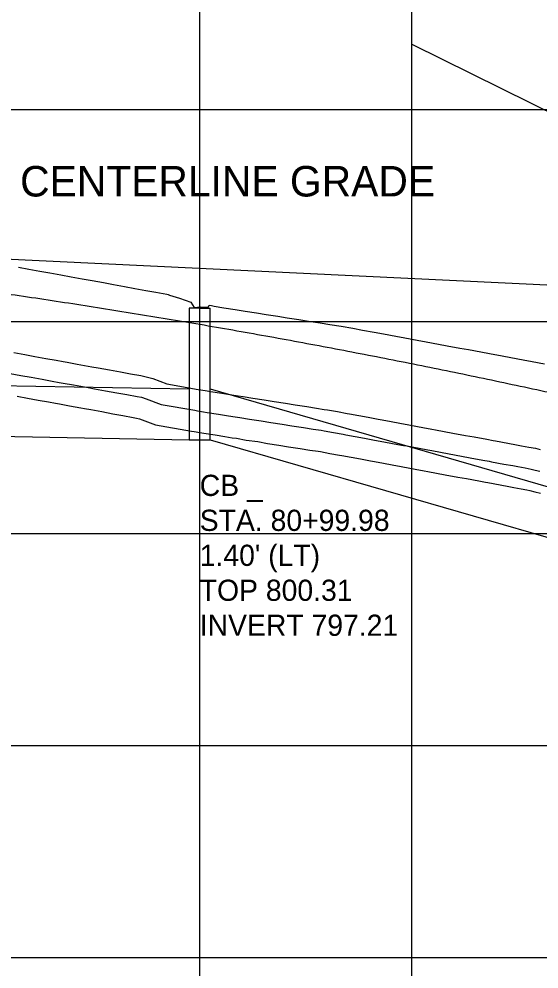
# Model space of a CAD drawing. Extents: x -7164 to 2214450, y -19642 to 253469.
# Drawn here: x 2057.4 to 2180, y -1652.8 to -1428.6 of the extents above; entities that cross this region are included whole.
import ezdxf

# ---------------------------------------------------------------- set-up
doc = ezdxf.new("R2010")
doc.units = 0
for name, color, linetype in [('DESIGN - PROFILE - Proposed', 7, 'Continuous'), ('DESIGN - PROFILE - Proposed Text', 7, 'Continuous'), ('DESIGN - SHEET - Light Grid', 7, 'Continuous'), ('SURVEY - PROFILE - Drainage - Storm Sewer', 7, 'Continuous'), ('SURVEY - PROFILE - Drainage - Storm Sewer Text', 7, 'Continuous'), ('SURVEY - PROFILE - Ground Line with Text', 7, 'Continuous'), ('SURVEY - PROFILE - Utilities - Cable with Text', 7, 'Continuous'), ('SURVEY - PROFILE - Utilities - Electric with Text', 7, 'Continuous'), ('XTREE', 7, 'Continuous')]:
    doc.layers.add(name, color=color, linetype=linetype)

msp = doc.modelspace()

# ---------------------------------------------------------------- linework, layer by layer
at = {"layer": 'DESIGN - PROFILE - Proposed'}
msp.add_spline([(1885.96, -1477.23), (1901.46, -1478.04), (1916.96, -1478.98), (1932.46, -1480.07), (1947.96, -1481.29), (1963.46, -1482.65), (1978.96, -1484.15), (1994.46, -1485.79), (2009.96, -1487.57), (2025.46, -1489.49), (2040.96, -1491.54), (2056.46, -1493.73), (2071.96, -1496.07), (2087.46, -1498.54), (2102.96, -1501.15), (2118.46, -1503.9), (2133.96, -1506.79), (2149.46, -1509.81), (2164.96, -1512.98), (2180.46, -1516.28), (2195.96, -1519.72), (2211.46, -1523.3), (2226.96, -1527.02), (2242.46, -1530.88), (2257.96, -1534.88), (2273.46, -1539.01), (2288.96, -1543.29), (2304.46, -1547.7), (2319.96, -1552.25), (2335.46, -1556.94), (2350.96, -1561.77), (2366.46, -1566.74), (2381.96, -1571.85), (2397.46, -1577.09), (2412.96, -1582.48), (2428.46, -1588), (2443.96, -1593.66), (2459.46, -1599.46), (2474.96, -1605.4), (2490.46, -1611.48), (2505.96, -1617.69), (2521.46, -1624.05), (2536.96, -1630.54), (2552.46, -1637.18), (2567.96, -1643.95), (2583.46, -1650.86), (2598.96, -1657.9), (2614.46, -1665.09), (2629.96, -1672.42), (2645.46, -1679.88), (2660.96, -1687.48)], degree=3, dxfattribs=at)
msp.add_spline([(1885.96, -1477.23), (1901.46, -1478.04), (1916.96, -1478.98), (1932.46, -1480.07), (1947.96, -1481.29), (1963.46, -1482.65), (1978.96, -1484.15), (1994.46, -1485.79), (2009.96, -1487.57), (2025.46, -1489.49), (2040.96, -1491.54), (2056.46, -1493.73), (2071.96, -1496.07), (2087.46, -1498.54), (2102.96, -1501.15), (2118.46, -1503.9), (2133.96, -1506.79), (2149.46, -1509.81), (2164.96, -1512.98), (2180.46, -1516.28), (2195.96, -1519.72), (2211.46, -1523.3), (2226.96, -1527.02), (2242.46, -1530.88), (2257.96, -1534.88), (2273.46, -1539.01), (2288.96, -1543.29), (2304.46, -1547.7), (2319.96, -1552.25), (2335.46, -1556.94), (2350.96, -1561.77), (2366.46, -1566.74), (2381.96, -1571.85), (2397.46, -1577.09), (2412.96, -1582.48), (2428.46, -1588), (2443.96, -1593.66), (2459.46, -1599.46), (2474.96, -1605.4), (2490.46, -1611.48), (2505.96, -1617.69), (2521.46, -1624.05), (2536.96, -1630.54), (2552.46, -1637.18), (2567.96, -1643.95), (2583.46, -1650.86), (2598.96, -1657.9), (2614.46, -1665.09), (2629.96, -1672.42), (2645.46, -1679.88), (2660.96, -1687.48)], degree=3, dxfattribs=at)
at = {"layer": 'DESIGN - PROFILE - Proposed Text'}
msp.add_line((1885.96, -1477.23), (2267.47, -1495.39), dxfattribs=at)
msp.add_line((1885.96, -1477.23), (2267.47, -1495.39), dxfattribs=at)
at = {"layer": 'DESIGN - SHEET - Light Grid'}
for p, q in [((2100, -3000), (2100, -1000)), ((2100, -3000), (2100, -1000)), ((2150, -3000), (2150, -1000)), ((2150, -3000), (2150, -1000)), ((0, -1450), (12400, -1450)), ((0, -1450), (12400, -1450)), ((0, -1500), (12400, -1500)), ((0, -1500), (12400, -1500)), ((0, -1550), (12400, -1550)), ((0, -1550), (12400, -1550)), ((0, -1600), (12400, -1600)), ((0, -1600), (12400, -1600)), ((0, -1650), (12400, -1650)), ((0, -1650), (12400, -1650))]:
    msp.add_line(p, q, dxfattribs=at)
at = {"layer": 'SURVEY - PROFILE - Drainage - Storm Sewer'}
for p, q in [((2099.98, -1496.88), (2097.48, -1496.88)), ((2097.48, -1496.88), (2097.48, -1527.9)), ((2099.98, -1496.88), (2097.48, -1496.88)), ((2097.48, -1496.88), (2097.48, -1527.9)), ((2099.98, -1496.88), (2102.48, -1496.88)), ((2099.98, -1496.88), (2102.48, -1496.88)), ((2102.48, -1527.9), (2102.48, -1496.88)), ((2102.48, -1527.9), (2102.48, -1496.88)), ((1504.24, -1504.8), (2097.49, -1515.9)), ((1504.24, -1504.8), (2097.49, -1515.9)), ((1504.24, -1516.8), (2097.49, -1527.9)), ((1504.24, -1516.8), (2097.49, -1527.9)), ((2102.49, -1515.9), (2548.32, -1645)), ((2102.49, -1515.9), (2548.32, -1645)), ((2097.48, -1527.9), (2102.48, -1527.9)), ((2097.48, -1527.9), (2102.48, -1527.9)), ((2102.49, -1527.9), (2548.32, -1657)), ((2102.49, -1527.9), (2548.32, -1657))]:
    msp.add_line(p, q, dxfattribs=at)
at = {"layer": 'SURVEY - PROFILE - Ground Line with Text'}
msp.add_lwpolyline([(2057.26, -1487.21), (2059.68, -1487.65), (2062.25, -1488.11), (2064.66, -1488.54), (2067.25, -1489.02), (2069.64, -1489.45), (2072.25, -1489.93), (2074.63, -1490.35), (2077.25, -1490.83), (2079.63, -1491.26), (2082.25, -1491.74), (2084.64, -1492.18), (2087.25, -1492.66), (2089.66, -1493.09), (2092.25, -1493.57), (2092.56, -1493.66), (2092.88, -1493.78), (2095.25, -1494.46), (2097.88, -1495.46), (2098.26, -1496.05), (2098.68, -1496.67), (2100.16, -1496.56), (2101.81, -1496.64), (2102.04, -1496.51), (2102.25, -1496.16), (2102.78, -1496.25), (2103.38, -1496.34), (2105.69, -1496.74), (2108.38, -1497.13), (2110.67, -1497.53), (2113.38, -1497.92), (2115.66, -1498.32), (2118.38, -1498.71), (2120.65, -1499.11), (2123.38, -1499.5), (2125.66, -1499.9), (2128.38, -1500.29), (2130.67, -1500.69), (2133.38, -1501.09), (2136.12, -1501.59), (2138.38, -1502.01), (2141.17, -1502.53), (2143.38, -1502.93), (2146.22, -1503.46), (2148.38, -1503.86), (2151.26, -1504.39), (2153.38, -1504.78), (2156.3, -1505.32), (2158.38, -1505.71), (2161.32, -1506.25), (2163.38, -1506.63), (2166.33, -1507.18), (2168.38, -1507.56), (2171.34, -1508.11), (2173.38, -1508.49), (2176.33, -1509.04), (2178.38, -1509.41), (2181.32, -1509.96)], dxfattribs=at)
msp.add_lwpolyline([(2057.26, -1487.21), (2059.68, -1487.65), (2062.25, -1488.11), (2064.66, -1488.54), (2067.25, -1489.02), (2069.64, -1489.45), (2072.25, -1489.93), (2074.63, -1490.35), (2077.25, -1490.83), (2079.63, -1491.26), (2082.25, -1491.74), (2084.64, -1492.18), (2087.25, -1492.66), (2089.66, -1493.09), (2092.25, -1493.57), (2092.56, -1493.66), (2092.88, -1493.78), (2095.25, -1494.46), (2097.88, -1495.46), (2098.26, -1496.05), (2098.68, -1496.67), (2100.16, -1496.56), (2101.81, -1496.64), (2102.04, -1496.51), (2102.25, -1496.16), (2102.78, -1496.25), (2103.38, -1496.34), (2105.69, -1496.74), (2108.38, -1497.13), (2110.67, -1497.53), (2113.38, -1497.92), (2115.66, -1498.32), (2118.38, -1498.71), (2120.65, -1499.11), (2123.38, -1499.5), (2125.66, -1499.9), (2128.38, -1500.29), (2130.67, -1500.69), (2133.38, -1501.09), (2136.12, -1501.59), (2138.38, -1502.01), (2141.17, -1502.53), (2143.38, -1502.93), (2146.22, -1503.46), (2148.38, -1503.86), (2151.26, -1504.39), (2153.38, -1504.78), (2156.3, -1505.32), (2158.38, -1505.71), (2161.32, -1506.25), (2163.38, -1506.63), (2166.33, -1507.18), (2168.38, -1507.56), (2171.34, -1508.11), (2173.38, -1508.49), (2176.33, -1509.04), (2178.38, -1509.41), (2181.32, -1509.96)], dxfattribs=at)
at = {"layer": 'SURVEY - PROFILE - Utilities - Cable with Text'}
msp.add_lwpolyline([(2056.92, -1517.64), (2059.32, -1518.07), (2061.91, -1518.54), (2064.3, -1518.97), (2065.96, -1519.27), (2066.9, -1519.44), (2069.28, -1519.88), (2071.9, -1520.35), (2072.79, -1520.51), (2074.27, -1520.78), (2076.88, -1521.26), (2079.5, -1521.74), (2081.87, -1522.17), (2084.29, -1522.61), (2085.1, -1522.76), (2085.79, -1522.95), (2089.56, -1524.39), (2098.04, -1525.88), (2098.64, -1525.96), (2100.01, -1526.2), (2100.97, -1526.37), (2103.65, -1526.76), (2105.95, -1527.16), (2107.66, -1527.41), (2108.66, -1527.55), (2110.95, -1527.95), (2113.66, -1528.34), (2115.94, -1528.74), (2118.66, -1529.13), (2120.94, -1529.53), (2123.66, -1529.92), (2125.96, -1530.32), (2127.95, -1530.61), (2128.5, -1530.69), (2130.68, -1531.1), (2132.95, -1531.51), (2133.53, -1531.62), (2135.73, -1532.03), (2137.94, -1532.43), (2140.29, -1532.87), (2140.77, -1532.96), (2142.94, -1533.36), (2145.81, -1533.89), (2147.13, -1534.13), (2147.93, -1534.28), (2150.84, -1534.82), (2152.93, -1535.21), (2153.81, -1535.37), (2155.86, -1535.75), (2157.92, -1536.13), (2160.87, -1536.68), (2162.92, -1537.06), (2165.87, -1537.61), (2167.41, -1537.89), (2167.92, -1537.98), (2170.86, -1538.53), (2172.91, -1538.91), (2174.09, -1539.13), (2175.85, -1539.46), (2177.13, -1539.7), (2177.89, -1539.88), (2179.01, -1540.16), (2180.36, -1540.5)], dxfattribs=at)
msp.add_lwpolyline([(2056.92, -1517.64), (2059.32, -1518.07), (2061.91, -1518.54), (2064.3, -1518.97), (2065.96, -1519.27), (2066.9, -1519.44), (2069.28, -1519.88), (2071.9, -1520.35), (2072.79, -1520.51), (2074.27, -1520.78), (2076.88, -1521.26), (2079.5, -1521.74), (2081.87, -1522.17), (2084.29, -1522.61), (2085.1, -1522.76), (2085.79, -1522.95), (2089.56, -1524.39), (2098.04, -1525.88), (2098.64, -1525.96), (2100.01, -1526.2), (2100.97, -1526.37), (2103.65, -1526.76), (2105.95, -1527.16), (2107.66, -1527.41), (2108.66, -1527.55), (2110.95, -1527.95), (2113.66, -1528.34), (2115.94, -1528.74), (2118.66, -1529.13), (2120.94, -1529.53), (2123.66, -1529.92), (2125.96, -1530.32), (2127.95, -1530.61), (2128.5, -1530.69), (2130.68, -1531.1), (2132.95, -1531.51), (2133.53, -1531.62), (2135.73, -1532.03), (2137.94, -1532.43), (2140.29, -1532.87), (2140.77, -1532.96), (2142.94, -1533.36), (2145.81, -1533.89), (2147.13, -1534.13), (2147.93, -1534.28), (2150.84, -1534.82), (2152.93, -1535.21), (2153.81, -1535.37), (2155.86, -1535.75), (2157.92, -1536.13), (2160.87, -1536.68), (2162.92, -1537.06), (2165.87, -1537.61), (2167.41, -1537.89), (2167.92, -1537.98), (2170.86, -1538.53), (2172.91, -1538.91), (2174.09, -1539.13), (2175.85, -1539.46), (2177.13, -1539.7), (2177.89, -1539.88), (2179.01, -1540.16), (2180.36, -1540.5)], dxfattribs=at)
at = {"layer": 'SURVEY - PROFILE - Utilities - Electric with Text'}
for points in [[(2056.14, -1507.33), (2058.7, -1507.8), (2061.11, -1508.23), (2063.69, -1508.7), (2066.09, -1509.13), (2067.76, -1509.44), (2068.68, -1509.61), (2071.07, -1510.04), (2073.68, -1510.51), (2074.57, -1510.67), (2076.06, -1510.94), (2078.67, -1511.42), (2081.3, -1511.9), (2083.67, -1512.33), (2086.08, -1512.77), (2087.39, -1513.01), (2088.95, -1513.46), (2092.23, -1514.71), (2099.62, -1516), (2100.22, -1516.09), (2101.73, -1516.35), (2102.55, -1516.5), (2105.23, -1516.88), (2107.53, -1517.29), (2109.09, -1517.51), (2110.23, -1517.68), (2112.52, -1518.08), (2115.23, -1518.47), (2117.52, -1518.87), (2120.23, -1519.26), (2122.52, -1519.66), (2125.23, -1520.05), (2127.53, -1520.45), (2129.38, -1520.72), (2130.13, -1520.82), (2132.49, -1521.26), (2134.76, -1521.68), (2135.35, -1521.79), (2137.54, -1522.2), (2139.76, -1522.6), (2142.11, -1523.04), (2142.59, -1523.13), (2144.75, -1523.52), (2147.63, -1524.06), (2148.93, -1524.3), (2149.75, -1524.45), (2152.66, -1524.99), (2154.75, -1525.37), (2155.64, -1525.54), (2157.68, -1525.92), (2159.74, -1526.3), (2162.69, -1526.85), (2164.74, -1527.22), (2167.69, -1527.78), (2169.22, -1528.06), (2169.74, -1528.15), (2172.68, -1528.7), (2174.74, -1529.08), (2175.93, -1529.3), (2177.67, -1529.63), (2179.22, -1529.91), (2180.29, -1530.17)], [(2056.14, -1507.33), (2058.7, -1507.8), (2061.11, -1508.23), (2063.69, -1508.7), (2066.09, -1509.13), (2067.76, -1509.44), (2068.68, -1509.61), (2071.07, -1510.04), (2073.68, -1510.51), (2074.57, -1510.67), (2076.06, -1510.94), (2078.67, -1511.42), (2081.3, -1511.9), (2083.67, -1512.33), (2086.08, -1512.77), (2087.39, -1513.01), (2088.95, -1513.46), (2092.23, -1514.71), (2099.62, -1516), (2100.22, -1516.09), (2101.73, -1516.35), (2102.55, -1516.5), (2105.23, -1516.88), (2107.53, -1517.29), (2109.09, -1517.51), (2110.23, -1517.68), (2112.52, -1518.08), (2115.23, -1518.47), (2117.52, -1518.87), (2120.23, -1519.26), (2122.52, -1519.66), (2125.23, -1520.05), (2127.53, -1520.45), (2129.38, -1520.72), (2130.13, -1520.82), (2132.49, -1521.26), (2134.76, -1521.68), (2135.35, -1521.79), (2137.54, -1522.2), (2139.76, -1522.6), (2142.11, -1523.04), (2142.59, -1523.13), (2144.75, -1523.52), (2147.63, -1524.06), (2148.93, -1524.3), (2149.75, -1524.45), (2152.66, -1524.99), (2154.75, -1525.37), (2155.64, -1525.54), (2157.68, -1525.92), (2159.74, -1526.3), (2162.69, -1526.85), (2164.74, -1527.22), (2167.69, -1527.78), (2169.22, -1528.06), (2169.74, -1528.15), (2172.68, -1528.7), (2174.74, -1529.08), (2175.93, -1529.3), (2177.67, -1529.63), (2179.22, -1529.91), (2180.29, -1530.17)], [(2055.25, -1512.25), (2057.81, -1512.72), (2060.22, -1513.15), (2062.8, -1513.62), (2065.19, -1514.05), (2066.86, -1514.35), (2067.79, -1514.53), (2070.18, -1514.96), (2072.79, -1515.43), (2073.68, -1515.59), (2075.17, -1515.86), (2077.78, -1516.34), (2080.4, -1516.82), (2082.77, -1517.25), (2085.19, -1517.69), (2086.24, -1517.88), (2087.37, -1518.2), (2090.89, -1519.55), (2098.83, -1520.94), (2099.43, -1521.03), (2100.87, -1521.28), (2101.76, -1521.43), (2104.44, -1521.82), (2106.74, -1522.22), (2108.37, -1522.46), (2109.45, -1522.61), (2111.73, -1523.01), (2114.45, -1523.41), (2116.73, -1523.8), (2119.45, -1524.2), (2121.73, -1524.59), (2124.44, -1524.99), (2126.74, -1525.39), (2128.66, -1525.66), (2129.31, -1525.76), (2131.58, -1526.18), (2133.86, -1526.6), (2134.44, -1526.7), (2136.64, -1527.11), (2138.85, -1527.52), (2141.2, -1527.95), (2141.68, -1528.04), (2143.85, -1528.44), (2146.72, -1528.98), (2148.03, -1529.22), (2148.84, -1529.36), (2151.75, -1529.91), (2153.84, -1530.29), (2154.72, -1530.45), (2156.77, -1530.84), (2158.83, -1531.22), (2161.78, -1531.76), (2163.83, -1532.14), (2166.78, -1532.69), (2168.31, -1532.97), (2168.83, -1533.07), (2171.77, -1533.62), (2173.83, -1534), (2175.01, -1534.22), (2176.76, -1534.54), (2178.18, -1534.8), (2179.09, -1535.03), (2180.24, -1535.31)], [(2055.25, -1512.25), (2057.81, -1512.72), (2060.22, -1513.15), (2062.8, -1513.62), (2065.19, -1514.05), (2066.86, -1514.35), (2067.79, -1514.53), (2070.18, -1514.96), (2072.79, -1515.43), (2073.68, -1515.59), (2075.17, -1515.86), (2077.78, -1516.34), (2080.4, -1516.82), (2082.77, -1517.25), (2085.19, -1517.69), (2086.24, -1517.88), (2087.37, -1518.2), (2090.89, -1519.55), (2098.83, -1520.94), (2099.43, -1521.03), (2100.87, -1521.28), (2101.76, -1521.43), (2104.44, -1521.82), (2106.74, -1522.22), (2108.37, -1522.46), (2109.45, -1522.61), (2111.73, -1523.01), (2114.45, -1523.41), (2116.73, -1523.8), (2119.45, -1524.2), (2121.73, -1524.59), (2124.44, -1524.99), (2126.74, -1525.39), (2128.66, -1525.66), (2129.31, -1525.76), (2131.58, -1526.18), (2133.86, -1526.6), (2134.44, -1526.7), (2136.64, -1527.11), (2138.85, -1527.52), (2141.2, -1527.95), (2141.68, -1528.04), (2143.85, -1528.44), (2146.72, -1528.98), (2148.03, -1529.22), (2148.84, -1529.36), (2151.75, -1529.91), (2153.84, -1530.29), (2154.72, -1530.45), (2156.77, -1530.84), (2158.83, -1531.22), (2161.78, -1531.76), (2163.83, -1532.14), (2166.78, -1532.69), (2168.31, -1532.97), (2168.83, -1533.07), (2171.77, -1533.62), (2173.83, -1534), (2175.01, -1534.22), (2176.76, -1534.54), (2178.18, -1534.8), (2179.09, -1535.03), (2180.24, -1535.31)]]:
    msp.add_lwpolyline(points, dxfattribs=at)
at = {"layer": 'XTREE'}
for p, q in [((2150, -1434.56), (2278.84, -1498.33)), ((2150, -1434.56), (2278.84, -1498.33)), ((1881.45, -1477.01), (2273.46, -1495.67)), ((1881.45, -1477.01), (2273.46, -1495.67))]:
    msp.add_line(p, q, dxfattribs=at)

# ---------------------------------------------------------------- texts
at = {"layer": 'DESIGN - PROFILE - Proposed Text'}
msp.add_text('CENTERLINE GRADE', height=7.2, dxfattribs=at).set_placement((2057.61, -1470.5))
msp.add_text('CENTERLINE GRADE', height=7.2, dxfattribs=at).set_placement((2057.61, -1470.5))
at = {"layer": 'SURVEY - PROFILE - Drainage - Storm Sewer Text'}
for s, p in [('CB _', (2099.99, -1541.15)), ('CB _', (2099.99, -1541.15)), ('STA. 80+99.98', (2099.99, -1549.4)), ('STA. 80+99.98', (2099.99, -1549.4)), ("1.40' (LT)", (2099.99, -1557.65)), ("1.40' (LT)", (2099.99, -1557.65)), ('TOP 800.31', (2099.99, -1565.9)), ('TOP 800.31', (2099.99, -1565.9)), ('INVERT 797.21', (2099.99, -1574.15)), ('INVERT 797.21', (2099.99, -1574.15))]:
    msp.add_text(s, height=5, dxfattribs=at).set_placement(p)

doc.saveas('drawing.dxf')
